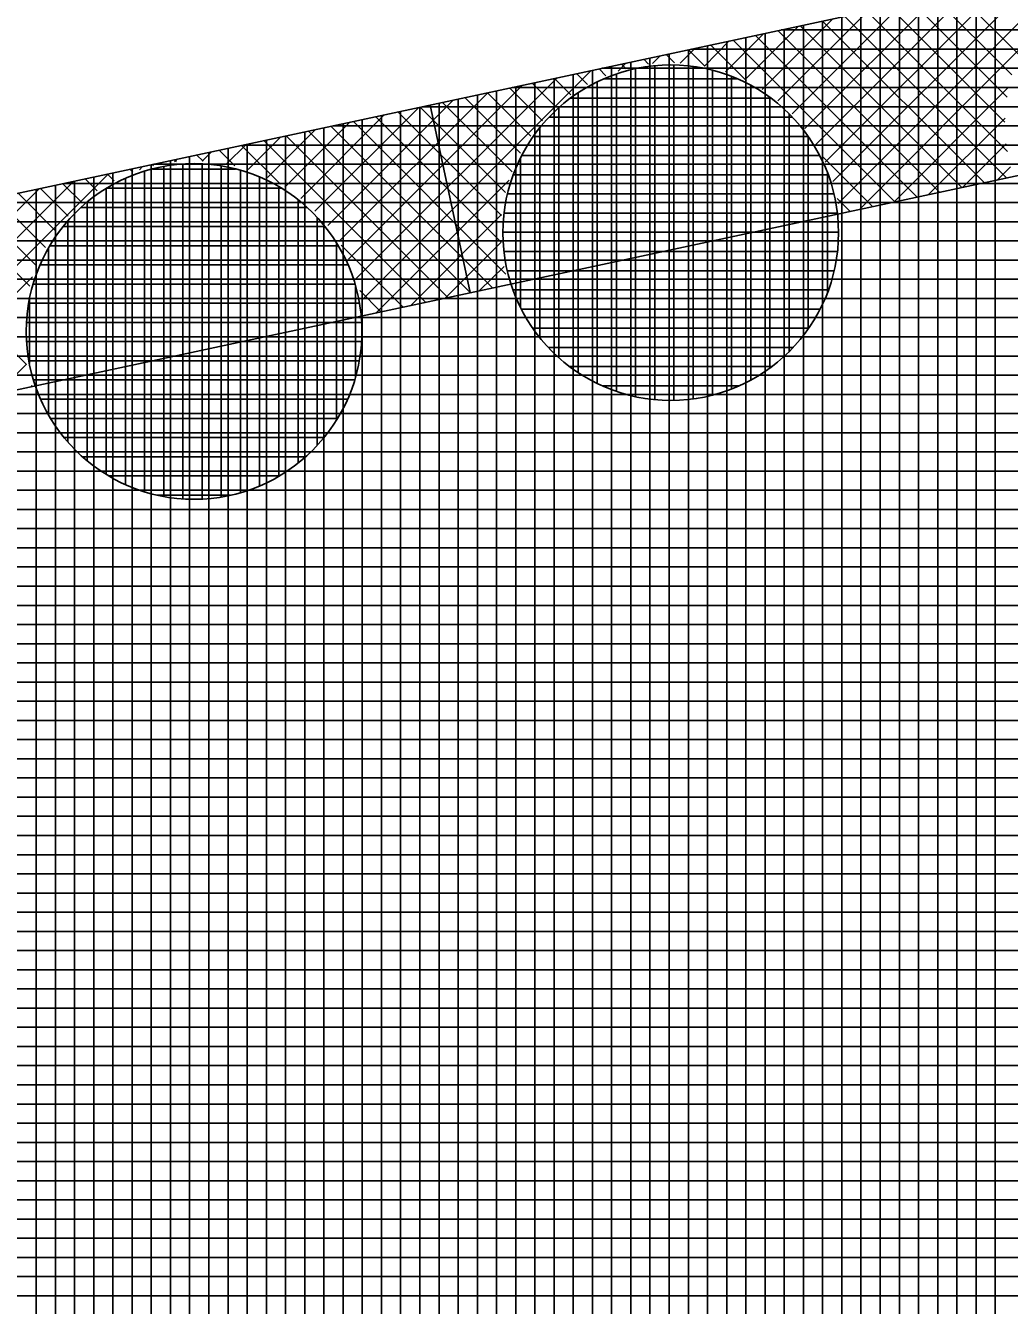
# Model space of a CAD drawing. Extents: x -565346 to -564154, y -1097386 to -1095620.
# Drawn here: x -564475.38 to -564465.12, y -1095693.68 to -1095680.33 of the extents above; entities that cross this region are included whole.
import ezdxf

# ---------------------------------------------------------------- set-up
doc = ezdxf.new("R2010")
doc.units = 0
for name, color, linetype in [('Vrstva 13', 7, 'Continuous'), ('Vrstva 41', 7, 'Continuous'), ('Vrstva 42', 7, 'Continuous'), ('Vrstva 43', 7, 'Continuous'), ('Vrstva 44', 7, 'Continuous')]:
    doc.layers.add(name, color=color, linetype=linetype)

msp = doc.modelspace()

# ---------------------------------------------------------------- linework, layer by layer
at = {"layer": 'Vrstva 13'}
msp.add_line((-564516.6, -1095690.89), (-564454.33, -1095677.56), dxfattribs=at)
at = {"layer": 'Vrstva 41'}
for p, q in [((-564466.963, -1095681.961), (-564464.804, -1095679.802)), ((-564466.909, -1095682.19), (-564464.444, -1095679.725)), ((-564467.14, -1095681.573), (-564465.524, -1095679.956)), ((-564467.042, -1095681.757), (-564465.164, -1095679.879)), ((-564467.256, -1095681.406), (-564465.883, -1095680.033)), ((-564465.147, -1095681.08), (-564466.139, -1095680.088)), ((-564465.096, -1095680.848), (-564465.906, -1095680.038)), ((-564465.022, -1095680.64), (-564465.673, -1095679.988)), ((-564467.536, -1095681.12), (-564466.603, -1095680.187)), ((-564467.388, -1095681.255), (-564466.243, -1095680.11)), ((-564465.144, -1095681.649), (-564466.605, -1095680.188)), ((-564465.17, -1095681.34), (-564466.372, -1095680.138)), ((-564467.882, -1095680.9), (-564467.323, -1095680.341)), ((-564467.7, -1095681.001), (-564466.963, -1095680.264)), ((-564465.619, -1095682.022), (-564467.304, -1095680.337)), ((-564465.386, -1095681.972), (-564467.071, -1095680.287)), ((-564465.153, -1095681.923), (-564466.838, -1095680.238)), ((-564468.303, -1095680.756), (-564468.043, -1095680.495)), ((-564468.081, -1095680.817), (-564467.683, -1095680.418)), ((-564466.318, -1095682.172), (-564468.003, -1095680.487)), ((-564466.085, -1095682.122), (-564467.77, -1095680.437)), ((-564465.852, -1095682.072), (-564467.537, -1095680.387)), ((-564468.555, -1095680.725), (-564468.403, -1095680.573)), ((-564468.299, -1095680.757), (-564468.469, -1095680.587)), ((-564467.864, -1095680.909), (-564468.236, -1095680.537)), ((-564466.687, -1095682.251), (-564464.972, -1095680.536)), ((-564469.203, -1095680.808), (-564469.122, -1095680.727)), ((-564469.119, -1095680.785), (-564469.168, -1095680.736)), ((-564468.884, -1095680.737), (-564468.935, -1095680.686)), ((-564468.844, -1095680.731), (-564468.763, -1095680.65)), ((-564468.616, -1095680.722), (-564468.702, -1095680.637)), ((-564471.932, -1095682.971), (-564469.842, -1095680.881)), ((-564471.875, -1095683.197), (-564469.482, -1095680.804)), ((-564469.695, -1095681.058), (-564469.867, -1095680.886)), ((-564469.522, -1095680.948), (-564469.634, -1095680.836)), ((-564469.33, -1095680.857), (-564469.401, -1095680.786)), ((-564472.113, -1095682.586), (-564470.562, -1095681.035)), ((-564472.013, -1095682.769), (-564470.202, -1095680.958)), ((-564470.113, -1095681.488), (-564470.566, -1095681.036)), ((-564469.99, -1095681.329), (-564470.333, -1095680.986)), ((-564469.85, -1095681.185), (-564470.1, -1095680.936)), ((-564466.327, -1095682.174), (-564465.131, -1095680.978)), ((-564472.23, -1095682.42), (-564470.922, -1095681.112)), ((-564470.307, -1095681.859), (-564471.032, -1095681.135)), ((-564470.219, -1095681.665), (-564470.799, -1095681.085)), ((-564472.512, -1095682.137), (-564471.642, -1095681.266)), ((-564472.363, -1095682.271), (-564471.282, -1095681.189)), ((-564470.423, -1095682.593), (-564471.73, -1095681.285)), ((-564470.418, -1095682.314), (-564471.498, -1095681.235)), ((-564470.375, -1095682.074), (-564471.265, -1095681.185)), ((-564465.967, -1095682.097), (-564465.168, -1095681.298)), ((-564472.859, -1095681.918), (-564472.361, -1095681.42)), ((-564472.677, -1095682.019), (-564472.001, -1095681.343)), ((-564470.744, -1095683.119), (-564472.429, -1095681.434)), ((-564470.511, -1095683.07), (-564472.196, -1095681.385)), ((-564470.372, -1095682.926), (-564471.963, -1095681.335)), ((-564473.06, -1095681.836), (-564472.721, -1095681.497)), ((-564471.21, -1095683.219), (-564472.895, -1095681.534)), ((-564470.977, -1095683.169), (-564472.662, -1095681.484)), ((-564465.607, -1095682.02), (-564465.157, -1095681.569)), ((-564473.53, -1095681.749), (-564473.594, -1095681.684)), ((-564473.538, -1095681.748), (-564473.441, -1095681.651)), ((-564473.198, -1095681.797), (-564473.361, -1095681.634)), ((-564473.284, -1095681.777), (-564473.081, -1095681.574)), ((-564472.724, -1095681.989), (-564473.128, -1095681.584)), ((-564466.551, -1095682.222), (-564467.069, -1095681.704)), ((-564474.262, -1095681.864), (-564474.293, -1095681.833)), ((-564474.194, -1095681.839), (-564474.161, -1095681.805)), ((-564474.047, -1095681.797), (-564474.06, -1095681.784)), ((-564473.829, -1095681.756), (-564473.801, -1095681.728)), ((-564473.808, -1095681.753), (-564473.827, -1095681.734)), ((-564465.247, -1095681.943), (-564465.111, -1095681.806)), ((-564476.962, -1095684.041), (-564474.881, -1095681.959)), ((-564476.898, -1095684.259), (-564474.521, -1095681.882)), ((-564474.633, -1095682.059), (-564474.759, -1095681.933)), ((-564474.457, -1095681.953), (-564474.526, -1095681.883)), ((-564471.725, -1095683.329), (-564470.34, -1095681.945)), ((-564477.046, -1095683.842), (-564475.24, -1095682.036)), ((-564475.064, -1095682.477), (-564475.458, -1095682.083)), ((-564474.936, -1095682.322), (-564475.225, -1095682.033)), ((-564474.792, -1095682.183), (-564474.992, -1095681.983)), ((-564475.338, -1095683.051), (-564476.157, -1095682.232)), ((-564475.266, -1095682.84), (-564475.924, -1095682.183)), ((-564475.174, -1095682.65), (-564475.691, -1095682.133)), ((-564466.784, -1095682.272), (-564466.917, -1095682.139)), ((-564471.365, -1095683.252), (-564470.417, -1095682.304)), ((-564475.37, -1095683.868), (-564476.856, -1095682.382)), ((-564471.443, -1095683.269), (-564472.089, -1095682.624)), ((-564471.006, -1095683.175), (-564470.423, -1095682.593)), ((-564470.646, -1095683.098), (-564470.392, -1095682.845)), ((-564476.764, -1095684.408), (-564475.309, -1095682.954)), ((-564471.676, -1095683.319), (-564471.897, -1095683.098)), ((-564475.684, -1095684.177), (-564475.371, -1095683.864)), ((-564475.324, -1095684.1), (-564475.312, -1095684.088))]:
    msp.add_line(p, q, dxfattribs=at)
at = {"layer": 'Vrstva 42'}
msp.add_line((-564471.163, -1095681.163), (-564470.744, -1095683.119), dxfattribs=at)
msp.add_lwpolyline([(-564707.989, -1095755.399), (-564707.577, -1095757.356), (-564692.663, -1095754.203), (-564630.833, -1095733.073), (-564590.007, -1095716.981), (-564573.006, -1095706.742), (-564516.181, -1095692.846), (-564453.911, -1095679.516), (-564393.952, -1095664.868), (-564326.83, -1095645.13), (-564326.21, -1095642.73), (-564394.52, -1095662.95), (-564454.33, -1095677.56), (-564516.6, -1095690.89), (-564574.04, -1095705.03), (-564590.74, -1095715.12), (-564631.48, -1095731.18), (-564693.31, -1095752.31)], close=True, dxfattribs=at)
at = {"layer": 'Vrstva 43'}
for p, q in [((-564465.47, -1095679.945), (-564465.47, -1095699.948)), ((-564465.27, -1095679.902), (-564465.27, -1095699.896)), ((-564466.07, -1095680.073), (-564466.07, -1095700.105)), ((-564465.87, -1095680.03), (-564465.87, -1095700.053)), ((-564465.67, -1095679.988), (-564465.67, -1095700)), ((-564466.67, -1095680.202), (-564466.67, -1095700.262)), ((-564466.47, -1095680.159), (-564466.47, -1095700.21)), ((-564466.27, -1095680.116), (-564466.27, -1095700.157)), ((-564467.27, -1095680.33), (-564467.27, -1095700.419)), ((-564467.07, -1095680.287), (-564467.07, -1095700.366)), ((-564466.87, -1095680.244), (-564466.87, -1095700.314)), ((-564468.07, -1095680.501), (-564468.07, -1095700.628)), ((-564467.87, -1095680.458), (-564467.87, -1095700.576)), ((-564467.67, -1095680.416), (-564467.67, -1095700.523)), ((-564390.645, -1095680.38), (-564467.503, -1095680.38)), ((-564467.47, -1095680.373), (-564467.47, -1095700.471)), ((-564468.67, -1095680.63), (-564468.67, -1095700.785)), ((-564468.47, -1095680.587), (-564468.47, -1095700.733)), ((-564391.41, -1095680.58), (-564468.438, -1095680.58)), ((-564468.27, -1095680.544), (-564468.27, -1095700.68)), ((-564469.27, -1095680.758), (-564469.27, -1095700.942)), ((-564469.07, -1095680.715), (-564469.07, -1095700.889)), ((-564468.87, -1095680.673), (-564468.87, -1095700.837)), ((-564469.87, -1095680.887), (-564469.87, -1095701.099)), ((-564469.67, -1095680.844), (-564469.67, -1095701.046)), ((-564469.47, -1095680.801), (-564469.47, -1095700.994)), ((-564392.174, -1095680.78), (-564469.372, -1095680.78)), ((-564470.47, -1095681.015), (-564470.47, -1095701.256)), ((-564392.939, -1095680.98), (-564470.306, -1095680.98)), ((-564470.27, -1095680.972), (-564470.27, -1095701.203)), ((-564470.07, -1095680.929), (-564470.07, -1095701.151)), ((-564471.07, -1095681.143), (-564471.07, -1095701.412)), ((-564470.87, -1095681.101), (-564470.87, -1095701.36)), ((-564470.67, -1095681.058), (-564470.67, -1095701.308)), ((-564471.67, -1095681.272), (-564471.67, -1095701.569)), ((-564471.47, -1095681.229), (-564471.47, -1095701.517)), ((-564471.27, -1095681.186), (-564471.27, -1095701.465)), ((-564393.704, -1095681.18), (-564471.241, -1095681.18)), ((-564472.27, -1095681.4), (-564472.27, -1095701.726)), ((-564394.469, -1095681.38), (-564472.175, -1095681.38)), ((-564472.07, -1095681.358), (-564472.07, -1095701.674)), ((-564471.87, -1095681.315), (-564471.87, -1095701.622)), ((-564472.87, -1095681.529), (-564472.87, -1095701.883)), ((-564472.67, -1095681.486), (-564472.67, -1095701.831)), ((-564472.47, -1095681.443), (-564472.47, -1095701.779)), ((-564473.67, -1095681.7), (-564473.67, -1095702.092)), ((-564473.47, -1095681.657), (-564473.47, -1095702.04)), ((-564473.27, -1095681.614), (-564473.27, -1095701.988)), ((-564395.233, -1095681.58), (-564473.109, -1095681.58)), ((-564473.07, -1095681.572), (-564473.07, -1095701.936)), ((-564474.27, -1095681.829), (-564474.27, -1095702.249)), ((-564474.07, -1095681.786), (-564474.07, -1095702.197)), ((-564395.998, -1095681.78), (-564474.043, -1095681.78)), ((-564473.87, -1095681.743), (-564473.87, -1095702.145)), ((-564474.87, -1095681.957), (-564474.87, -1095702.406)), ((-564474.67, -1095681.914), (-564474.67, -1095702.354)), ((-564474.47, -1095681.871), (-564474.47, -1095702.302)), ((-564475.27, -1095682.043), (-564475.27, -1095702.511)), ((-564475.07, -1095682), (-564475.07, -1095702.459)), ((-564396.763, -1095681.98), (-564474.978, -1095681.98)), ((-564397.528, -1095682.18), (-564475.912, -1095682.18)), ((-564398.293, -1095682.38), (-564476.846, -1095682.38)), ((-564399.057, -1095682.58), (-564477.781, -1095682.58)), ((-564399.822, -1095682.78), (-564478.715, -1095682.78)), ((-564400.587, -1095682.98), (-564479.649, -1095682.98)), ((-564401.352, -1095683.18), (-564480.583, -1095683.18)), ((-564402.116, -1095683.38), (-564481.518, -1095683.38)), ((-564402.881, -1095683.58), (-564482.452, -1095683.58)), ((-564403.646, -1095683.78), (-564483.386, -1095683.78)), ((-564404.411, -1095683.98), (-564484.321, -1095683.98)), ((-564405.175, -1095684.18), (-564485.255, -1095684.18)), ((-564405.94, -1095684.38), (-564486.189, -1095684.38)), ((-564406.705, -1095684.58), (-564487.123, -1095684.58)), ((-564407.47, -1095684.78), (-564488.058, -1095684.78)), ((-564408.235, -1095684.98), (-564488.992, -1095684.98)), ((-564408.999, -1095685.18), (-564489.926, -1095685.18)), ((-564409.764, -1095685.38), (-564490.86, -1095685.38)), ((-564410.529, -1095685.58), (-564491.795, -1095685.58)), ((-564411.294, -1095685.78), (-564492.729, -1095685.78)), ((-564412.058, -1095685.98), (-564493.663, -1095685.98)), ((-564412.823, -1095686.18), (-564494.598, -1095686.18)), ((-564413.588, -1095686.38), (-564495.532, -1095686.38)), ((-564414.353, -1095686.58), (-564496.466, -1095686.58)), ((-564415.118, -1095686.78), (-564497.4, -1095686.78)), ((-564415.882, -1095686.98), (-564498.335, -1095686.98)), ((-564416.647, -1095687.18), (-564499.269, -1095687.18)), ((-564417.412, -1095687.38), (-564500.203, -1095687.38)), ((-564418.177, -1095687.58), (-564501.138, -1095687.58)), ((-564418.941, -1095687.78), (-564502.072, -1095687.78)), ((-564419.706, -1095687.98), (-564503.006, -1095687.98)), ((-564420.471, -1095688.18), (-564503.94, -1095688.18)), ((-564421.236, -1095688.38), (-564504.875, -1095688.38)), ((-564422, -1095688.58), (-564505.809, -1095688.58)), ((-564422.765, -1095688.78), (-564506.743, -1095688.78)), ((-564423.53, -1095688.98), (-564507.678, -1095688.98)), ((-564424.295, -1095689.18), (-564508.612, -1095689.18)), ((-564425.06, -1095689.38), (-564509.546, -1095689.38)), ((-564425.824, -1095689.58), (-564510.48, -1095689.58)), ((-564426.589, -1095689.78), (-564511.415, -1095689.78)), ((-564427.354, -1095689.98), (-564512.349, -1095689.98)), ((-564428.119, -1095690.18), (-564513.283, -1095690.18)), ((-564428.883, -1095690.38), (-564514.218, -1095690.38)), ((-564429.648, -1095690.58), (-564515.152, -1095690.58)), ((-564430.413, -1095690.78), (-564516.086, -1095690.78)), ((-564431.178, -1095690.98), (-564516.966, -1095690.98)), ((-564431.942, -1095691.18), (-564517.778, -1095691.18)), ((-564432.707, -1095691.38), (-564518.59, -1095691.38)), ((-564433.472, -1095691.58), (-564519.403, -1095691.58)), ((-564434.237, -1095691.78), (-564520.215, -1095691.78)), ((-564435.002, -1095691.98), (-564521.028, -1095691.98)), ((-564435.766, -1095692.18), (-564521.84, -1095692.18)), ((-564436.531, -1095692.38), (-564522.653, -1095692.38)), ((-564437.296, -1095692.58), (-564523.465, -1095692.58)), ((-564438.061, -1095692.78), (-564524.278, -1095692.78)), ((-564438.825, -1095692.98), (-564525.09, -1095692.98)), ((-564439.59, -1095693.18), (-564525.903, -1095693.18)), ((-564440.355, -1095693.38), (-564526.715, -1095693.38)), ((-564441.12, -1095693.58), (-564527.527, -1095693.58))]:
    msp.add_line(p, q, dxfattribs=at)
msp.add_lwpolyline([(-564584.17, -1095730.99), (-564361.01, -1095672.63), (-564329.81, -1095662.26), (-564326.21, -1095642.73), (-564394.52, -1095662.95), (-564454.33, -1095677.56), (-564516.6, -1095690.89), (-564574.04, -1095705.03), (-564590.74, -1095715.12), (-564631.48, -1095731.18), (-564693.31, -1095752.31), (-564772.2, -1095768.91), (-564879.81, -1095788.15), (-565039.47, -1095811.86), (-565040.85, -1095849.94), (-565025.81, -1095848.33), (-565025.24, -1095824.91), (-564877.52, -1095802.97), (-564694, -1095767.75), (-564603.8, -1095739.23), (-564594.74, -1095734.52)], close=True, dxfattribs=at)
at = {"layer": 'Vrstva 44'}
for p, q in [((-564468.82, -1095680.753), (-564468.82, -1095684.234)), ((-564468.62, -1095680.745), (-564468.62, -1095684.242)), ((-564468.42, -1095680.761), (-564468.42, -1095684.227)), ((-564467.957, -1095680.89), (-564469.349, -1095680.89)), ((-564469.22, -1095680.84), (-564469.22, -1095684.148)), ((-564469.02, -1095680.785), (-564469.02, -1095684.205)), ((-564468.22, -1095680.801), (-564468.22, -1095684.189)), ((-564468.02, -1095680.865), (-564468.02, -1095684.124)), ((-564469.62, -1095681.037), (-564469.62, -1095683.952)), ((-564469.42, -1095680.921), (-564469.42, -1095684.066)), ((-564467.82, -1095680.956), (-564467.82, -1095684.03)), ((-564467.613, -1095681.09), (-564469.697, -1095681.09)), ((-564467.62, -1095681.085), (-564467.62, -1095683.905)), ((-564467.387, -1095681.29), (-564469.922, -1095681.29)), ((-564469.82, -1095681.191), (-564469.82, -1095683.797)), ((-564467.42, -1095681.254), (-564467.42, -1095683.732)), ((-564470.02, -1095681.403), (-564470.02, -1095683.585)), ((-564467.222, -1095681.49), (-564470.086, -1095681.49)), ((-564467.22, -1095681.492), (-564467.22, -1095683.494)), ((-564467.102, -1095681.69), (-564470.206, -1095681.69)), ((-564473.193, -1095681.83), (-564474.058, -1095681.83)), ((-564473.94, -1095681.803), (-564473.94, -1095685.243)), ((-564473.74, -1095681.779), (-564473.74, -1095685.268)), ((-564473.54, -1095681.778), (-564473.54, -1095685.271)), ((-564473.34, -1095681.799), (-564473.34, -1095685.251)), ((-564470.22, -1095681.716), (-564470.22, -1095683.271)), ((-564474.34, -1095681.929), (-564474.34, -1095685.119)), ((-564474.14, -1095681.853), (-564474.14, -1095685.195)), ((-564473.14, -1095681.844), (-564473.14, -1095685.204)), ((-564472.94, -1095681.914), (-564472.94, -1095685.133)), ((-564467.014, -1095681.89), (-564470.296, -1095681.89)), ((-564467.02, -1095681.874), (-564467.02, -1095683.118)), ((-564474.54, -1095682.034), (-564474.54, -1095685.014)), ((-564472.717, -1095682.03), (-564474.534, -1095682.03)), ((-564472.74, -1095682.016), (-564472.74, -1095685.033)), ((-564466.953, -1095682.09), (-564470.356, -1095682.09)), ((-564472.449, -1095682.23), (-564474.801, -1095682.23)), ((-564474.74, -1095682.178), (-564474.74, -1095684.87)), ((-564472.54, -1095682.152), (-564472.54, -1095684.896)), ((-564474.94, -1095682.371), (-564474.94, -1095684.677)), ((-564472.34, -1095682.338), (-564472.34, -1095684.712)), ((-564466.917, -1095682.29), (-564470.39, -1095682.29)), ((-564472.26, -1095682.43), (-564474.988, -1095682.43)), ((-564466.906, -1095682.49), (-564470.402, -1095682.49)), ((-564472.122, -1095682.63), (-564475.128, -1095682.63)), ((-564472.14, -1095682.601), (-564472.14, -1095684.45)), ((-564475.14, -1095682.651), (-564475.14, -1095684.398)), ((-564466.917, -1095682.69), (-564470.392, -1095682.69)), ((-564472.018, -1095682.83), (-564475.229, -1095682.83)), ((-564466.951, -1095682.89), (-564470.358, -1095682.89)), ((-564471.947, -1095683.03), (-564475.301, -1095683.03)), ((-564471.94, -1095683.056), (-564471.94, -1095683.996)), ((-564467.009, -1095683.09), (-564470.298, -1095683.09)), ((-564471.901, -1095683.23), (-564475.348, -1095683.23)), ((-564475.34, -1095683.19), (-564475.34, -1095683.858)), ((-564467.097, -1095683.29), (-564470.21, -1095683.29)), ((-564471.878, -1095683.43), (-564475.372, -1095683.43)), ((-564467.218, -1095683.49), (-564470.092, -1095683.49)), ((-564471.878, -1095683.63), (-564475.37, -1095683.63)), ((-564467.378, -1095683.69), (-564469.929, -1095683.69)), ((-564471.902, -1095683.83), (-564475.345, -1095683.83)), ((-564467.6, -1095683.89), (-564469.707, -1095683.89)), ((-564471.951, -1095684.03), (-564475.298, -1095684.03)), ((-564467.941, -1095684.09), (-564469.367, -1095684.09)), ((-564472.025, -1095684.23), (-564475.225, -1095684.23)), ((-564472.127, -1095684.43), (-564475.12, -1095684.43)), ((-564472.271, -1095684.63), (-564474.978, -1095684.63)), ((-564472.46, -1095684.83), (-564474.786, -1095684.83)), ((-564472.735, -1095685.03), (-564474.512, -1095685.03)), ((-564473.243, -1095685.23), (-564474.013, -1095685.23))]:
    msp.add_line(p, q, dxfattribs=at)
for centre in [(-564468.654, -1095682.494), (-564473.624, -1095683.524)]:
    msp.add_circle(centre, 1.75, dxfattribs=at)

doc.saveas('drawing.dxf')
